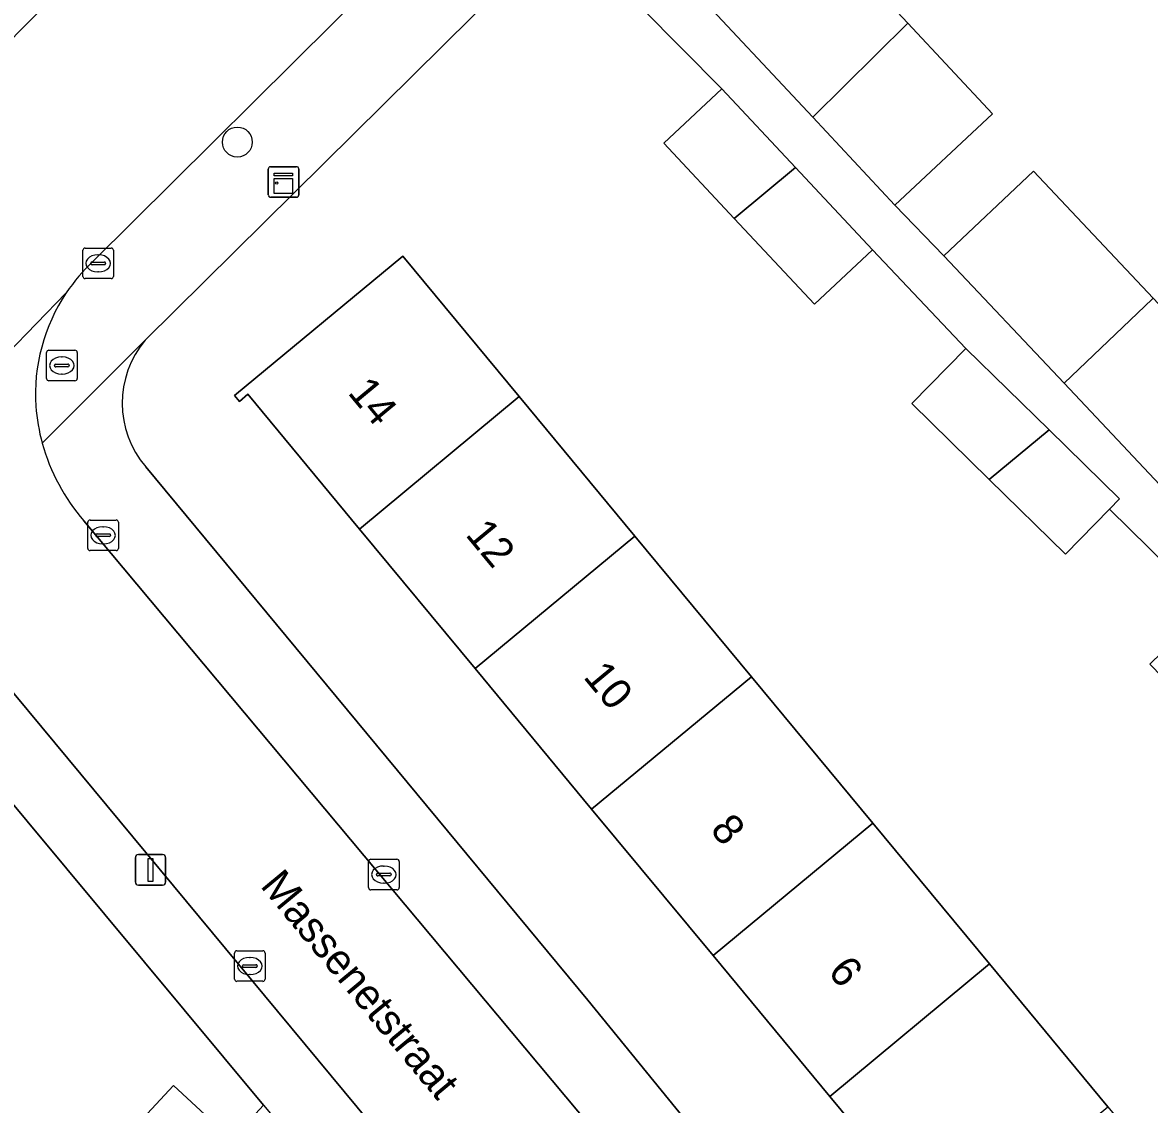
# Model space of a CAD drawing. Extents: x 159217 to 160349, y 381246 to 382172.
# Drawn here: x 159961.78 to 159998.63, y 381710.43 to 381745.8 of the extents above; entities that cross this region are included whole.
import ezdxf

# ---------------------------------------------------------------- set-up
doc = ezdxf.new("R2010")
doc.units = 0
for name, color, linetype in [('IMGEO_Boom', 7, 'Continuous'), ('IMGEO_Brandkraan', 7, 'Continuous'), ('IMGEO_Erf', 7, 'Continuous'), ('IMGEO_Kast', 7, 'Continuous'), ('IMGEO_Kolk', 7, 'Continuous'), ('IMGEO_Lichtmast', 7, 'Continuous'), ('IMGEO_Openbare_ruimte_label', 7, 'Continuous'), ('IMGEO_Pand', 7, 'Continuous'), ('IMGEO_Pand_nummerreeks', 7, 'Continuous'), ('IMGEO_Rijbaan_lokaal_open', 7, 'Continuous'), ('IMGEO_Voetpad_open', 7, 'Continuous')]:
    doc.layers.add(name, color=color, linetype=linetype)

msp = doc.modelspace()

# ---------------------------------------------------------------- linework, layer by layer
at = {"layer": 'IMGEO_Boom'}
msp.add_circle((159968.805, 381741.891), 0.489, dxfattribs=at)
at = {"layer": 'IMGEO_Brandkraan'}
for p, q in [((159962.568, 381734.158), (159962.568, 381735.01)), ((159962.643, 381735.084), (159963.495, 381735.084)), ((159963.056, 381734.864), (159963.081, 381734.864)), ((159963.569, 381735.01), (159963.569, 381734.158)), ((159962.827, 381734.578), (159962.827, 381734.59)), ((159963.265, 381734.541), (159962.867, 381734.541)), ((159962.87, 381734.627), (159963.268, 381734.627)), ((159963.311, 381734.59), (159963.311, 381734.578)), ((159963.495, 381734.084), (159962.643, 381734.084)), ((159963.079, 381734.304), (159963.054, 381734.304))]:
    msp.add_line(p, q, dxfattribs=at)
for points in [[(159962.568, 381734.158), (159962.568, 381735.01)], [(159962.643, 381735.084), (159963.495, 381735.084)], [(159963.569, 381735.01), (159963.569, 381734.158)], [(159963.495, 381734.084), (159962.643, 381734.084)]]:
    msp.add_lwpolyline(points, dxfattribs=at)
for centre, radius, start, end in [((159962.645, 381735.008), 0.0765, 91.552, 178.448), ((159962.645, 381735.008), 0.0765, 91.552, 178.448), ((159963.493, 381735.008), 0.0765, 1.552, 88.448), ((159963.493, 381735.008), 0.0765, 1.552, 88.448), ((159962.867, 381734.587), 0.0403, 85.8775, 175.7526), ((159962.864, 381734.577), 0.0366, 178.938, 274.7102), ((159963.268, 381734.584), 0.043, 264.8664, 352.4533), ((159963.272, 381734.589), 0.0386, 1.7309, 96.639), ((159962.645, 381734.16), 0.0765, 181.552, 268.448), ((159962.645, 381734.16), 0.0765, 181.552, 268.448), ((159963.493, 381734.16), 0.0765, 271.552, 358.448), ((159963.493, 381734.16), 0.0765, 271.552, 358.448)]:
    msp.add_arc(centre, radius, start, end, dxfattribs=at)
for centre, major_axis, ratio, start_param, end_param in [((159963.055, 381734.584), (-0.387, 0.002), 0.722429, 4.712389, 7.853982), ((159963.08, 381734.584), (-0.39, 0.002), 0.717154, 1.570796, 4.712389)]:
    msp.add_ellipse(centre, major_axis=major_axis, ratio=ratio, start_param=start_param, end_param=end_param, dxfattribs=at)
at = {"layer": 'IMGEO_Erf'}
for points in [[(159999.385, 381745.823), (159995.07, 381750.065), (159991.063, 381754.001), (159989.921, 381752.837), (159989.814, 381752.941), (159987.513, 381750.581), (159984.366, 381753.65), (159980.644, 381750.109), (159983.513, 381747.093), (159986.62, 381750), (159986.778, 381750), (159990.733, 381745.773), (159993.5, 381742.816), (159990.309, 381739.831), (159991.906, 381738.175), (159994.838, 381740.941), (159998.756, 381736.788)], [(159997.321, 381729.885), (159995.883, 381728.418), (159993.394, 381730.857), (159990.86, 381733.341), (159992.628, 381735.145), (159989.575, 381738.368), (159987.673, 381736.588), (159985.051, 381739.39), (159982.746, 381741.853), (159984.649, 381743.633), (159979.428, 381748.909), (159965.791, 381735.415)], [(159965.81, 381731.276), (159980.267, 381713.835), (159992.451, 381698.88)], [(159993.503, 381697.03), (159999.914, 381702.351), (160007.525, 381708.666), (160009.887, 381710.637), (160010.186, 381712.514), (160010.383, 381715.374), (160008.945, 381718.178), (160006.906, 381716.14), (160005.709, 381717.337), (160004.173, 381718.873), (160006.211, 381720.911), (160005.688, 381721.434), (160003.758, 381719.558), (160001.581, 381721.798), (159998.64, 381724.824), (160000.571, 381726.7), (159997.321, 381729.885)], [(159947.68, 381686.387), (159945.738, 381688.184), (159947.932, 381690.556), (159950.552, 381693.387), (159952.494, 381691.59), (159957.005, 381696.435), (159955.063, 381698.232), (159957.257, 381700.604), (159959.877, 381703.435), (159961.671, 381701.775), (159966.055, 381706.513), (159964.149, 381708.277), (159966.715, 381711.049), (159968.621, 381709.285), (159969.657, 381710.404), (159958.03, 381724.363)]]:
    msp.add_lwpolyline(points, dxfattribs=at)
msp.add_lwpolyline([(159997.273, 381710.345), (160000, 381707.055), (160001.168, 381705.646), (160000, 381704.678), (159995.638, 381701.063), (159995.455, 381701.284), (159995.763, 381701.539), (159992.051, 381706.017), (159988.176, 381710.692), (159984.36, 381715.296), (159980.391, 381720.084), (159976.583, 381724.678), (159972.802, 381729.24), (159969.152, 381733.643), (159968.871, 381733.41), (159968.711, 381733.603), (159974.214, 381738.164), (159978.024, 381733.567), (159981.805, 381729.005), (159985.614, 381724.411), (159989.582, 381719.624), (159993.399, 381715.019)], close=True, dxfattribs=at)
msp.add_arc((159968.236, 381733.357), 3.196, 139.9083, 220.6178, dxfattribs=at)
at = {"layer": 'IMGEO_Kast'}
for p, q in [((159969.817, 381740.16), (159969.817, 381741.001)), ((159969.817, 381741.001), (159969.817, 381740.16)), ((159969.892, 381741.085), (159970.733, 381741.085)), ((159970.733, 381741.085), (159969.892, 381741.085)), ((159970.817, 381741.01), (159970.817, 381740.169)), ((159970.817, 381740.169), (159970.817, 381741.01)), ((159970.742, 381740.085), (159969.901, 381740.085)), ((159969.901, 381740.085), (159970.742, 381740.085))]:
    msp.add_line(p, q, dxfattribs=at)
for points in [[(159970.012, 381740.875), (159970.612, 381740.875), (159970.612, 381740.79), (159970.012, 381740.79), (159970.012, 381740.875)], [(159970.012, 381740.7), (159970.612, 381740.7), (159970.612, 381740.211), (159970.012, 381740.211), (159970.012, 381740.7)]]:
    msp.add_lwpolyline(points, dxfattribs=at)
msp.add_circle((159970.096, 381740.549), 0.0377, dxfattribs=at)
for centre, start, end in [((159969.895, 381741.007), 92.4484, 184.2845), ((159969.895, 381741.007), 92.4484, 184.2845), ((159970.739, 381741.007), 2.4484, 94.2845), ((159970.739, 381741.007), 2.4484, 94.2845), ((159969.895, 381740.163), 182.4484, 274.2845), ((159969.895, 381740.163), 182.4484, 274.2845), ((159970.739, 381740.163), 272.4484, 4.2845), ((159970.739, 381740.163), 272.4484, 4.2845)]:
    msp.add_arc(centre, 0.0779, start, end, dxfattribs=at)
at = {"layer": 'IMGEO_Kolk'}
for p, q in [((159963.829, 381738.425), (159964.681, 381738.425)), ((159963.754, 381737.499), (159963.754, 381738.351)), ((159964.242, 381738.205), (159964.267, 381738.205)), ((159964.755, 381738.351), (159964.755, 381737.499)), ((159964.013, 381737.919), (159964.013, 381737.931)), ((159964.451, 381737.882), (159964.053, 381737.882)), ((159964.056, 381737.968), (159964.454, 381737.968)), ((159964.497, 381737.931), (159964.497, 381737.919)), ((159964.681, 381737.425), (159963.829, 381737.425)), ((159964.265, 381737.645), (159964.24, 381737.645)), ((159963.915, 381728.608), (159963.915, 381729.46)), ((159963.99, 381729.534), (159964.842, 381729.534)), ((159964.403, 381729.314), (159964.428, 381729.314)), ((159964.916, 381729.46), (159964.916, 381728.608)), ((159964.174, 381729.028), (159964.174, 381729.04)), ((159964.612, 381728.991), (159964.214, 381728.991)), ((159964.217, 381729.077), (159964.615, 381729.077)), ((159964.658, 381729.04), (159964.658, 381729.028)), ((159964.842, 381728.534), (159963.99, 381728.534)), ((159964.426, 381728.754), (159964.401, 381728.754)), ((159973.097, 381717.516), (159973.097, 381718.368)), ((159973.172, 381718.442), (159974.024, 381718.442)), ((159973.585, 381718.222), (159973.61, 381718.222)), ((159974.098, 381718.368), (159974.098, 381717.516)), ((159973.356, 381717.936), (159973.356, 381717.948)), ((159973.794, 381717.899), (159973.396, 381717.899)), ((159973.399, 381717.985), (159973.797, 381717.985)), ((159973.84, 381717.948), (159973.84, 381717.936)), ((159974.024, 381717.442), (159973.172, 381717.442)), ((159973.608, 381717.662), (159973.583, 381717.662)), ((159968.713, 381714.526), (159968.713, 381715.378)), ((159968.788, 381715.452), (159969.64, 381715.452)), ((159969.201, 381715.232), (159969.226, 381715.232)), ((159969.714, 381715.378), (159969.714, 381714.526)), ((159968.972, 381714.946), (159968.972, 381714.958)), ((159969.41, 381714.909), (159969.012, 381714.909)), ((159969.015, 381714.995), (159969.413, 381714.995)), ((159969.456, 381714.958), (159969.456, 381714.946)), ((159969.64, 381714.452), (159968.788, 381714.452)), ((159969.224, 381714.672), (159969.199, 381714.672))]:
    msp.add_line(p, q, dxfattribs=at)
for points in [[(159963.829, 381738.425), (159964.681, 381738.425)], [(159963.754, 381737.499), (159963.754, 381738.351)], [(159964.755, 381738.351), (159964.755, 381737.499)], [(159964.681, 381737.425), (159963.829, 381737.425)], [(159963.915, 381728.608), (159963.915, 381729.46)], [(159963.99, 381729.534), (159964.842, 381729.534)], [(159964.916, 381729.46), (159964.916, 381728.608)], [(159964.842, 381728.534), (159963.99, 381728.534)], [(159973.097, 381717.516), (159973.097, 381718.368)], [(159973.172, 381718.442), (159974.024, 381718.442)], [(159974.098, 381718.368), (159974.098, 381717.516)], [(159974.024, 381717.442), (159973.172, 381717.442)], [(159968.713, 381714.526), (159968.713, 381715.378)], [(159968.788, 381715.452), (159969.64, 381715.452)], [(159969.714, 381715.378), (159969.714, 381714.526)], [(159969.64, 381714.452), (159968.788, 381714.452)]]:
    msp.add_lwpolyline(points, dxfattribs=at)
for centre, radius, start, end in [((159963.831, 381738.349), 0.0765, 91.552, 178.448), ((159963.831, 381738.349), 0.0765, 91.552, 178.448), ((159964.679, 381738.349), 0.0765, 1.552, 88.448), ((159964.679, 381738.349), 0.0765, 1.552, 88.448), ((159964.053, 381737.928), 0.0403, 85.8775, 175.7526), ((159964.05, 381737.918), 0.0366, 178.938, 274.7102), ((159964.454, 381737.925), 0.043, 264.8664, 352.4533), ((159964.458, 381737.93), 0.0386, 1.7309, 96.639), ((159963.831, 381737.501), 0.0765, 181.552, 268.448), ((159963.831, 381737.501), 0.0765, 181.552, 268.448), ((159964.679, 381737.501), 0.0765, 271.552, 358.448), ((159964.679, 381737.501), 0.0765, 271.552, 358.448), ((159963.992, 381729.458), 0.0765, 91.552, 178.448), ((159963.992, 381729.458), 0.0765, 91.552, 178.448), ((159964.84, 381729.458), 0.0765, 1.552, 88.448), ((159964.84, 381729.458), 0.0765, 1.552, 88.448), ((159964.214, 381729.037), 0.0403, 85.8775, 175.7526), ((159964.211, 381729.027), 0.0366, 178.938, 274.7102), ((159964.615, 381729.034), 0.043, 264.8664, 352.4533), ((159964.619, 381729.039), 0.0386, 1.7309, 96.639), ((159963.992, 381728.61), 0.0765, 181.552, 268.448), ((159963.992, 381728.61), 0.0765, 181.552, 268.448), ((159964.84, 381728.61), 0.0765, 271.552, 358.448), ((159964.84, 381728.61), 0.0765, 271.552, 358.448), ((159973.174, 381718.366), 0.0765, 91.552, 178.448), ((159973.174, 381718.366), 0.0765, 91.552, 178.448), ((159974.022, 381718.366), 0.0765, 1.552, 88.448), ((159974.022, 381718.366), 0.0765, 1.552, 88.448), ((159973.396, 381717.945), 0.0403, 85.8775, 175.7526), ((159973.393, 381717.935), 0.0366, 178.938, 274.7102), ((159973.797, 381717.942), 0.043, 264.8664, 352.4533), ((159973.801, 381717.947), 0.0386, 1.7309, 96.639), ((159973.174, 381717.518), 0.0765, 181.552, 268.448), ((159973.174, 381717.518), 0.0765, 181.552, 268.448), ((159974.022, 381717.518), 0.0765, 271.552, 358.448), ((159974.022, 381717.518), 0.0765, 271.552, 358.448), ((159968.79, 381715.376), 0.0765, 91.552, 178.448), ((159968.79, 381715.376), 0.0765, 91.552, 178.448), ((159969.638, 381715.376), 0.0765, 1.552, 88.448), ((159969.638, 381715.376), 0.0765, 1.552, 88.448), ((159969.012, 381714.955), 0.0403, 85.8775, 175.7526), ((159969.009, 381714.945), 0.0366, 178.938, 274.7102), ((159969.413, 381714.952), 0.043, 264.8664, 352.4533), ((159969.417, 381714.957), 0.0386, 1.7309, 96.639), ((159968.79, 381714.528), 0.0765, 181.552, 268.448), ((159968.79, 381714.528), 0.0765, 181.552, 268.448), ((159969.638, 381714.528), 0.0765, 271.552, 358.448), ((159969.638, 381714.528), 0.0765, 271.552, 358.448)]:
    msp.add_arc(centre, radius, start, end, dxfattribs=at)
for centre, major_axis, ratio, start_param, end_param in [((159964.241, 381737.925), (-0.387, 0.002), 0.722429, 4.712389, 7.853982), ((159964.266, 381737.925), (-0.39, 0.002), 0.717154, 1.570796, 4.712389), ((159964.402, 381729.034), (-0.387, 0.002), 0.722429, 4.712389, 7.853982), ((159964.427, 381729.034), (-0.39, 0.002), 0.717154, 1.570796, 4.712389), ((159973.584, 381717.942), (-0.387, 0.002), 0.722429, 4.712389, 7.853982), ((159973.609, 381717.942), (-0.39, 0.002), 0.717154, 1.570796, 4.712389), ((159969.2, 381714.952), (-0.387, 0.002), 0.722429, 4.712389, 7.853982), ((159969.225, 381714.952), (-0.39, 0.002), 0.717154, 1.570796, 4.712389)]:
    msp.add_ellipse(centre, major_axis=major_axis, ratio=ratio, start_param=start_param, end_param=end_param, dxfattribs=at)
at = {"layer": 'IMGEO_Lichtmast'}
for p, q in [((159965.57, 381718.595), (159966.36, 381718.595)), ((159966.36, 381718.595), (159965.57, 381718.595)), ((159965.47, 381717.695), (159965.47, 381718.495)), ((159965.47, 381718.495), (159965.47, 381717.695)), ((159966.46, 381718.495), (159966.46, 381717.695)), ((159966.46, 381717.695), (159966.46, 381718.495)), ((159966.36, 381717.595), (159965.57, 381717.595)), ((159965.57, 381717.595), (159966.36, 381717.595))]:
    msp.add_line(p, q, dxfattribs=at)
msp.add_lwpolyline([(159965.89, 381718.47), (159966.04, 381718.47), (159966.04, 381717.72), (159965.89, 381717.72), (159965.89, 381718.47)], dxfattribs=at)
for centre, start, end in [((159965.57, 381718.495), 90, 180), ((159965.57, 381718.495), 90, 180), ((159966.36, 381718.495), 0, 90), ((159966.36, 381718.495), 360, 90), ((159965.57, 381717.695), 180, 270), ((159965.57, 381717.695), 180, 270), ((159966.36, 381717.695), 270, 0), ((159966.36, 381717.695), 270, 0)]:
    msp.add_arc(centre, 0.1, start, end, dxfattribs=at)
at = {"layer": 'IMGEO_Pand'}
for points in [[(159990.733, 381745.773), (159986.778, 381750), (159986.62, 381750), (159983.513, 381747.093), (159987.625, 381742.699)], [(159990.733, 381745.773), (159987.625, 381742.699), (159990.309, 381739.831), (159993.5, 381742.816)], [(159987.061, 381741.055), (159984.649, 381743.633), (159982.746, 381741.853), (159985.051, 381739.39)], [(159987.061, 381741.055), (159985.051, 381739.39), (159987.673, 381736.588), (159989.575, 381738.368)], [(159998.756, 381736.788), (159994.838, 381740.941), (159991.906, 381738.175), (159995.84, 381734.005), (159998.722, 381736.754)], [(159978.024, 381733.567), (159974.214, 381738.164), (159968.711, 381733.603), (159968.871, 381733.41), (159969.152, 381733.643), (159972.802, 381729.24)], [(160000.021, 381729.573), (160002.898, 381732.397), (159998.756, 381736.788), (159998.722, 381736.754), (159995.84, 381734.005)], [(159995.35, 381732.477), (159992.628, 381735.145), (159990.86, 381733.341), (159993.394, 381730.857)], [(159978.024, 381733.567), (159972.802, 381729.24), (159976.583, 381724.678), (159981.805, 381729.005)], [(159995.35, 381732.477), (159993.394, 381730.857), (159995.883, 381728.418), (159997.321, 381729.885), (159997.651, 381730.222)], [(159985.614, 381724.411), (159981.805, 381729.005), (159976.583, 381724.678), (159980.391, 381720.084)], [(159989.582, 381719.624), (159985.614, 381724.411), (159980.391, 381720.084), (159984.36, 381715.296)], [(159989.582, 381719.624), (159984.36, 381715.296), (159988.176, 381710.692), (159993.399, 381715.019)], [(159992.051, 381706.017), (159997.273, 381710.345), (159993.399, 381715.019), (159988.176, 381710.692)], [(159966.055, 381706.513), (159968.621, 381709.285), (159966.715, 381711.049), (159964.149, 381708.277)]]:
    msp.add_lwpolyline(points, close=True, dxfattribs=at)
at = {"layer": 'IMGEO_Rijbaan_lokaal_open'}
for points in [[(159964.09, 381737.995), (159982.428, 381756.18), (159977.503, 381761.23), (159973.323, 381757.123), (159967.429, 381751.315), (159966.126, 381750), (159961.743, 381745.577), (159959.666, 381743.451), (159958.803, 381742.588), (159953.054, 381736.646), (159944.522, 381727.792), (159942.659, 381725.828), (159941.73, 381724.849), (159946.781, 381720.023), (159947.694, 381720.953), (159951.478, 381724.809), (159952.525, 381725.938), (159963.213, 381736.961)], [(159963.213, 381736.961), (159952.525, 381725.938)], [(159990.45, 381697.654), (159963.786, 381729.512)], [(159959.796, 381725.899), (159972.725, 381710.343), (159985.451, 381695.017)]]:
    msp.add_lwpolyline(points, dxfattribs=at)
for centre, radius, start, end in [((159968.169, 381733.647), 5.962, 133.1674, 146.2259), ((159968.182, 381733.632), 5.981, 146.1795, 183.6425), ((159968.707, 381733.774), 6.514, 184.5976, 195.4021), ((159968.673, 381733.768), 6.481, 195.4302, 221.0525)]:
    msp.add_arc(centre, radius, start, end, dxfattribs=at)
at = {"layer": 'IMGEO_Voetpad_open'}
for points in [[(159993.044, 381766.543), (159992.268, 381765.818), (159990.289, 381763.908), (159986.691, 381760.388), (159985.791, 381759.5), (159985.168, 381758.885), (159983.195, 381756.957), (159982.428, 381756.18), (159964.09, 381737.995)], [(159931.987, 381714.619), (159934.749, 381717.486), (159938.487, 381721.428), (159940.808, 381723.876), (159941.73, 381724.849), (159942.659, 381725.828), (159944.522, 381727.792), (159953.054, 381736.646), (159958.803, 381742.588), (159959.666, 381743.451), (159961.743, 381745.577), (159966.126, 381750)], [(159962.426, 381732.044), (159965.791, 381735.415), (159979.428, 381748.909), (159980.53, 381750)], [(160000.021, 381729.573), (159995.84, 381734.005), (159991.906, 381738.175), (159990.309, 381739.831), (159987.625, 381742.699), (159983.513, 381747.093), (159980.644, 381750.109), (159980.53, 381750), (159979.428, 381748.909), (159984.649, 381743.633), (159987.061, 381741.055), (159989.575, 381738.368), (159992.628, 381735.145), (159995.35, 381732.477), (159997.651, 381730.222), (159997.321, 381729.885), (160000.571, 381726.7)], [(159965.791, 381735.415), (159962.426, 381732.044)], [(159992.451, 381698.88), (159980.267, 381713.835), (159965.81, 381731.276)], [(159963.786, 381729.512), (159990.45, 381697.654)], [(159985.451, 381695.017), (159972.725, 381710.343), (159959.796, 381725.899)], [(159958.03, 381724.363), (159969.657, 381710.404), (159970.506, 381709.385), (159972.499, 381706.992), (159975.603, 381703.266), (159980.678, 381697.173), (159983.405, 381693.899)]]:
    msp.add_lwpolyline(points, dxfattribs=at)
for centre, radius, start, end in [((159968.169, 381733.647), 5.962, 133.1674, 146.2259), ((159968.182, 381733.632), 5.981, 146.1795, 183.6425), ((159968.236, 381733.357), 3.196, 139.9083, 220.6178), ((159968.707, 381733.774), 6.514, 184.5976, 195.4021), ((159968.673, 381733.768), 6.481, 195.4302, 221.0525)]:
    msp.add_arc(centre, radius, start, end, dxfattribs=at)

# ---------------------------------------------------------------- texts
at = {"layer": 'IMGEO_Openbare_ruimte_label'}
msp.add_text('Massenetstraat', height=1, rotation=309.6442, dxfattribs=at).set_placement((159969.529, 381717.567))
at = {"layer": 'IMGEO_Pand_nummerreeks'}
for s, p in [('14', (159972.388, 381733.688)), ('12', (159976.237, 381729.045)), ('10', (159980.091, 381724.394)), ('8', (159984.237, 381719.394)), ('6', (159988.084, 381714.751))]:
    msp.add_text(s, height=1, rotation=309.6553, dxfattribs=at).set_placement(p)

doc.saveas('drawing.dxf')
